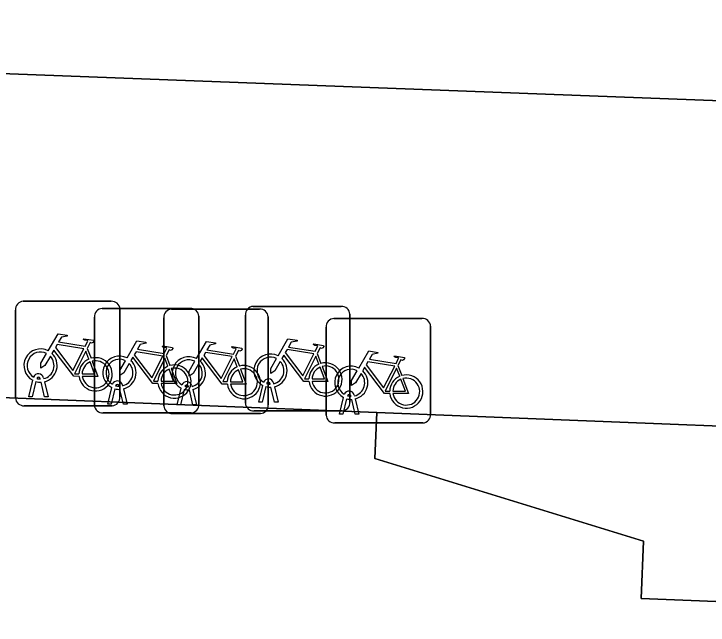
# Model space of a CAD drawing. Extents: x 160732 to 162107, y 387428 to 388479.
# Drawn here: x 161406.1 to 161412.74, y 387800.09 to 387805.94 of the extents above; entities that cross this region are included whole.
import ezdxf

# ---------------------------------------------------------------- set-up
doc = ezdxf.new("R2010")
doc.units = 0
for name, color, linetype in [('IMGEO_Fietsenrek', 7, 'Continuous'), ('IMGEO_Pand', 7, 'Continuous'), ('IMGEO_Rijbaan_lokaal_open', 7, 'Continuous'), ('IMGEO_Voetpad_open', 7, 'Continuous')]:
    doc.layers.add(name, color=color, linetype=linetype)

msp = doc.modelspace()

# ---------------------------------------------------------------- linework, layer by layer
at = {"layer": 'IMGEO_Fietsenrek'}
for p, q in [((161406.1859, 387803.1925), (161407.0268, 387803.1925)), ((161407.0268, 387803.1925), (161406.1859, 387803.1925)), ((161406.1115, 387802.2679), (161406.1115, 387803.1088)), ((161406.1115, 387803.1088), (161406.1115, 387802.2679)), ((161406.9409, 387803.1235), (161407.7818, 387803.1235)), ((161407.7818, 387803.1235), (161406.9409, 387803.1235)), ((161407.1105, 387803.1181), (161407.1105, 387802.2772)), ((161407.1105, 387802.2772), (161407.1105, 387803.1181)), ((161407.6049, 387803.1175), (161408.4458, 387803.1175)), ((161408.4458, 387803.1175), (161407.6049, 387803.1175)), ((161408.3859, 387803.1435), (161409.2268, 387803.1435)), ((161409.2268, 387803.1435), (161408.3859, 387803.1435)), ((161406.8665, 387802.1989), (161406.8665, 387803.0398)), ((161406.8665, 387803.0398), (161406.8665, 387802.1989)), ((161407.5305, 387802.1929), (161407.5305, 387803.0338)), ((161407.5305, 387803.0338), (161407.5305, 387802.1929)), ((161407.8655, 387803.0491), (161407.8655, 387802.2082)), ((161407.8655, 387802.2082), (161407.8655, 387803.0491)), ((161408.3115, 387802.2189), (161408.3115, 387803.0598)), ((161408.3115, 387803.0598), (161408.3115, 387802.2189)), ((161408.5295, 387803.0431), (161408.5295, 387802.2022)), ((161408.5295, 387802.2022), (161408.5295, 387803.0431)), ((161409.3105, 387803.0691), (161409.3105, 387802.2282)), ((161409.3105, 387802.2282), (161409.3105, 387803.0691)), ((161409.1589, 387803.0275), (161409.9998, 387803.0275)), ((161409.9998, 387803.0275), (161409.1589, 387803.0275)), ((161409.0845, 387802.1029), (161409.0845, 387802.9438)), ((161409.0845, 387802.9438), (161409.0845, 387802.1029)), ((161410.0835, 387802.9531), (161410.0835, 387802.1122)), ((161410.0835, 387802.1122), (161410.0835, 387802.9531)), ((161406.7982, 387802.7422), (161406.8345, 387802.647)), ((161407.5532, 387802.6732), (161407.5895, 387802.578)), ((161408.2172, 387802.6672), (161408.2535, 387802.572)), ((161408.9982, 387802.6932), (161409.0345, 387802.598)), ((161409.7712, 387802.5772), (161409.8075, 387802.482)), ((161406.2385, 387802.2773), (161406.2768, 387802.4373)), ((161406.3489, 387802.4489), (161406.3479, 387802.4532)), ((161406.3796, 387802.4604), (161406.3814, 387802.4525)), ((161406.3072, 387802.4251), (161406.2719, 387802.2773)), ((161406.39, 387802.2773), (161406.3561, 387802.419)), ((161406.3884, 387802.4233), (161406.4234, 387802.2773)), ((161406.9935, 387802.2083), (161407.0318, 387802.3683)), ((161407.1039, 387802.3799), (161407.1029, 387802.3842)), ((161407.1346, 387802.3914), (161407.1364, 387802.3835)), ((161407.7679, 387802.3739), (161407.7669, 387802.3782)), ((161407.7986, 387802.3854), (161407.8004, 387802.3775)), ((161408.4385, 387802.2283), (161408.4768, 387802.3883)), ((161408.5072, 387802.3761), (161408.4719, 387802.2283)), ((161408.5489, 387802.3999), (161408.5479, 387802.4042)), ((161408.59, 387802.2283), (161408.5561, 387802.37)), ((161408.5796, 387802.4114), (161408.5814, 387802.4035)), ((161408.5884, 387802.3743), (161408.6234, 387802.2283)), ((161407.0622, 387802.3561), (161407.0269, 387802.2083)), ((161407.145, 387802.2083), (161407.1111, 387802.35)), ((161407.1434, 387802.3543), (161407.1784, 387802.2083)), ((161407.6575, 387802.2023), (161407.6958, 387802.3623)), ((161407.7262, 387802.3501), (161407.6909, 387802.2023)), ((161407.809, 387802.2023), (161407.7751, 387802.344)), ((161407.8074, 387802.3483), (161407.8424, 387802.2023)), ((161406.2719, 387802.2773), (161406.2385, 387802.2773)), ((161406.4234, 387802.2773), (161406.39, 387802.2773)), ((161409.2115, 387802.1123), (161409.2498, 387802.2723)), ((161409.2802, 387802.2601), (161409.2449, 387802.1123)), ((161409.3219, 387802.2839), (161409.3209, 387802.2882)), ((161409.363, 387802.1123), (161409.3291, 387802.254)), ((161409.3526, 387802.2954), (161409.3544, 387802.2875)), ((161409.3614, 387802.2583), (161409.3964, 387802.1123)), ((161407.0361, 387802.1935), (161406.1952, 387802.1935)), ((161406.1952, 387802.1935), (161407.0361, 387802.1935)), ((161407.0269, 387802.2083), (161406.9935, 387802.2083)), ((161407.1784, 387802.2083), (161407.145, 387802.2083)), ((161407.6909, 387802.2023), (161407.6575, 387802.2023)), ((161407.8424, 387802.2023), (161407.809, 387802.2023)), ((161408.4719, 387802.2283), (161408.4385, 387802.2283)), ((161408.6234, 387802.2283), (161408.59, 387802.2283)), ((161407.7911, 387802.1245), (161406.9502, 387802.1245)), ((161406.9502, 387802.1245), (161407.7911, 387802.1245)), ((161408.4551, 387802.1185), (161407.6142, 387802.1185)), ((161407.6142, 387802.1185), (161408.4551, 387802.1185)), ((161409.2361, 387802.1445), (161408.3952, 387802.1445)), ((161408.3952, 387802.1445), (161409.2361, 387802.1445)), ((161409.2449, 387802.1123), (161409.2115, 387802.1123)), ((161409.3964, 387802.1123), (161409.363, 387802.1123)), ((161410.0091, 387802.0285), (161409.1682, 387802.0285)), ((161409.1682, 387802.0285), (161410.0091, 387802.0285))]:
    msp.add_line(p, q, dxfattribs=at)
for points in [[(161406.4241, 387802.7192), (161406.5188, 387802.8827), (161406.605, 387802.8689), (161406.6067, 387802.8602), (161406.5506, 387802.8493), (161406.5244, 387802.804), (161406.7796, 387802.7632)], [(161406.7796, 387802.7632), (161406.8046, 387802.812), (161406.7995, 387802.816), (161406.7763, 387802.8197), (161406.7636, 387802.8272), (161406.7626, 387802.8303), (161406.7648, 387802.8349), (161406.8596, 387802.8198), (161406.8619, 387802.8095), (161406.8525, 387802.7971), (161406.8401, 387802.7907), (161406.8256, 387802.7969), (161406.7982, 387802.7422)], [(161408.6241, 387802.6702), (161408.7188, 387802.8337), (161408.805, 387802.8199), (161408.8067, 387802.8112), (161408.7506, 387802.8003), (161408.7244, 387802.755), (161408.9796, 387802.7142)], [(161406.7667, 387802.738), (161406.5099, 387802.779), (161406.4932, 387802.7502), (161406.6602, 387802.5299), (161406.7667, 387802.738)], [(161407.1791, 387802.6502), (161407.2738, 387802.8137), (161407.36, 387802.7999), (161407.3617, 387802.7912), (161407.3056, 387802.7803), (161407.2794, 387802.735), (161407.5346, 387802.6942)], [(161407.5346, 387802.6942), (161407.5596, 387802.743), (161407.5545, 387802.747), (161407.5313, 387802.7507), (161407.5186, 387802.7582), (161407.5176, 387802.7613), (161407.5198, 387802.7659), (161407.6146, 387802.7508), (161407.6169, 387802.7405), (161407.6075, 387802.7281), (161407.5951, 387802.7217), (161407.5806, 387802.7279), (161407.5532, 387802.6732)], [(161407.8431, 387802.6442), (161407.9378, 387802.8077), (161408.024, 387802.7939), (161408.0257, 387802.7852), (161407.9696, 387802.7743), (161407.9434, 387802.729), (161408.1986, 387802.6882)], [(161408.9796, 387802.7142), (161409.0046, 387802.763), (161408.9995, 387802.767), (161408.9763, 387802.7707), (161408.9636, 387802.7782), (161408.9626, 387802.7813), (161408.9648, 387802.7859), (161409.0596, 387802.7708), (161409.0619, 387802.7605), (161409.0525, 387802.7481), (161409.0401, 387802.7417), (161409.0256, 387802.7479), (161408.9982, 387802.6932)], [(161406.7198, 387802.4745), (161406.6701, 387802.4746), (161406.4794, 387802.7263), (161406.4604, 387802.6935)], [(161406.8147, 387802.64), (161406.7854, 387802.7168), (161406.676, 387802.4987), (161406.7187, 387802.4986)], [(161407.5217, 387802.669), (161407.2649, 387802.71), (161407.2482, 387802.6812), (161407.4152, 387802.4609), (161407.5217, 387802.669)], [(161408.1857, 387802.663), (161407.9289, 387802.704), (161407.9122, 387802.6752), (161408.0792, 387802.4549), (161408.1857, 387802.663)], [(161408.1986, 387802.6882), (161408.2236, 387802.737), (161408.2185, 387802.741), (161408.1953, 387802.7447), (161408.1826, 387802.7522), (161408.1816, 387802.7553), (161408.1838, 387802.7599), (161408.2786, 387802.7448), (161408.2809, 387802.7345), (161408.2715, 387802.7221), (161408.2591, 387802.7157), (161408.2446, 387802.7219), (161408.2172, 387802.6672)], [(161408.9667, 387802.689), (161408.7099, 387802.73), (161408.6932, 387802.7012), (161408.8602, 387802.4809), (161408.9667, 387802.689)], [(161409.3971, 387802.5542), (161409.4918, 387802.7177), (161409.578, 387802.7039), (161409.5797, 387802.6952), (161409.5236, 387802.6843), (161409.4974, 387802.639), (161409.7526, 387802.5982)], [(161406.4448, 387802.6667), (161406.3932, 387802.5775), (161406.3533, 387802.5515), (161406.3545, 387802.599), (161406.409, 387802.6932)], [(161407.4748, 387802.4055), (161407.4251, 387802.4056), (161407.2344, 387802.6573), (161407.2154, 387802.6245)], [(161407.5697, 387802.571), (161407.5404, 387802.6478), (161407.431, 387802.4297), (161407.4737, 387802.4296)], [(161408.1388, 387802.3995), (161408.0891, 387802.3996), (161407.8984, 387802.6513), (161407.8794, 387802.6185)], [(161408.2337, 387802.565), (161408.2044, 387802.6418), (161408.095, 387802.4237), (161408.1377, 387802.4236)], [(161408.6448, 387802.6177), (161408.5932, 387802.5285), (161408.5533, 387802.5025), (161408.5545, 387802.55), (161408.609, 387802.6442)], [(161408.9198, 387802.4255), (161408.8701, 387802.4256), (161408.6794, 387802.6773), (161408.6604, 387802.6445)], [(161409.0147, 387802.591), (161408.9854, 387802.6678), (161408.876, 387802.4497), (161408.9187, 387802.4496)], [(161409.7526, 387802.5982), (161409.7776, 387802.647), (161409.7725, 387802.651), (161409.7493, 387802.6547), (161409.7366, 387802.6622), (161409.7356, 387802.6653), (161409.7378, 387802.6699), (161409.8326, 387802.6548), (161409.8349, 387802.6445), (161409.8255, 387802.6321), (161409.8131, 387802.6257), (161409.7986, 387802.6319), (161409.7712, 387802.5772)], [(161406.7487, 387802.4985), (161406.8686, 387802.4983), (161406.8254, 387802.6119)], [(161406.8452, 387802.6188), (161406.9002, 387802.4742), (161406.7501, 387802.4745)], [(161407.1998, 387802.5977), (161407.1482, 387802.5085), (161407.1083, 387802.4825), (161407.1095, 387802.53), (161407.164, 387802.6242)], [(161407.8638, 387802.5917), (161407.8122, 387802.5025), (161407.7723, 387802.4765), (161407.7735, 387802.524), (161407.828, 387802.6182)], [(161408.9487, 387802.4495), (161409.0686, 387802.4493), (161409.0254, 387802.5629)], [(161409.0452, 387802.5698), (161409.1002, 387802.4252), (161408.9501, 387802.4255)], [(161409.7397, 387802.573), (161409.4829, 387802.614), (161409.4662, 387802.5852), (161409.6332, 387802.3649), (161409.7397, 387802.573)], [(161407.5037, 387802.4295), (161407.6236, 387802.4293), (161407.5804, 387802.5429)], [(161407.6002, 387802.5498), (161407.6552, 387802.4052), (161407.5051, 387802.4055)], [(161408.1677, 387802.4235), (161408.2876, 387802.4233), (161408.2444, 387802.5369)], [(161408.2642, 387802.5438), (161408.3192, 387802.3992), (161408.1691, 387802.3995)], [(161409.4178, 387802.5017), (161409.3662, 387802.4125), (161409.3263, 387802.3865), (161409.3275, 387802.434), (161409.382, 387802.5282)], [(161409.6928, 387802.3095), (161409.6431, 387802.3096), (161409.4524, 387802.5613), (161409.4334, 387802.5285)], [(161409.7877, 387802.475), (161409.7584, 387802.5518), (161409.649, 387802.3337), (161409.6917, 387802.3336)], [(161409.7217, 387802.3335), (161409.8416, 387802.3333), (161409.7984, 387802.4469)], [(161409.8182, 387802.4538), (161409.8732, 387802.3092), (161409.7231, 387802.3095)]]:
    msp.add_lwpolyline(points, dxfattribs=at)
for centre, radius, start, end in [((161406.1892, 387803.1146), 0.0779, 92.4484, 184.28452), ((161406.1892, 387803.1146), 0.0779, 92.4484, 184.28452), ((161407.0326, 387803.1148), 0.0779, 2.4484, 94.28452), ((161407.0326, 387803.1148), 0.0779, 2.4484, 94.28452), ((161406.9442, 387803.0456), 0.0779, 92.4484, 184.28452), ((161406.9442, 387803.0456), 0.0779, 92.4484, 184.28452), ((161407.6082, 387803.0396), 0.0779, 92.4484, 184.28452), ((161407.6082, 387803.0396), 0.0779, 92.4484, 184.28452), ((161407.7876, 387803.0458), 0.0779, 2.4484, 94.28452), ((161407.7876, 387803.0458), 0.0779, 2.4484, 94.28452), ((161408.3892, 387803.0656), 0.0779, 92.4484, 184.28452), ((161408.3892, 387803.0656), 0.0779, 92.4484, 184.28452), ((161408.4516, 387803.0398), 0.0779, 2.4484, 94.28452), ((161408.4516, 387803.0398), 0.0779, 2.4484, 94.28452), ((161409.2326, 387803.0658), 0.0779, 2.4484, 94.28452), ((161409.2326, 387803.0658), 0.0779, 2.4484, 94.28452), ((161410.0056, 387802.9498), 0.0779, 2.4484, 94.28452), ((161410.0056, 387802.9498), 0.0779, 2.4484, 94.28452), ((161409.1622, 387802.9496), 0.0779, 92.4484, 184.28452), ((161409.1622, 387802.9496), 0.0779, 92.4484, 184.28452), ((161406.3511, 387802.5779), 0.159, 62.67661, 242.13685), ((161406.3511, 387802.5779), 0.129, 63.31916, 238.90302), ((161406.3511, 387802.5779), 0.129, 283.60429, 43.43025), ((161406.3511, 387802.5779), 0.159, 283.5766, 46.60424), ((161406.8777, 387802.4939), 0.159, 113.3408, 178.32165), ((161406.8777, 387802.4939), 0.159, 187.0065, 105.77075), ((161407.1061, 387802.5089), 0.159, 62.67661, 242.13685), ((161407.1061, 387802.5089), 0.129, 63.31916, 238.90302), ((161407.7701, 387802.5029), 0.159, 62.67661, 242.13685), ((161407.7701, 387802.5029), 0.129, 63.31916, 238.90302), ((161408.5511, 387802.5289), 0.159, 62.67661, 242.13685), ((161408.5511, 387802.5289), 0.129, 63.31916, 238.90302), ((161408.5511, 387802.5289), 0.159, 283.5766, 46.60424), ((161406.8777, 387802.4939), 0.129, 113.92302, 177.95563), ((161406.8777, 387802.4939), 0.129, 188.67146, 104.58832), ((161407.1061, 387802.5089), 0.129, 283.60429, 43.43025), ((161407.1061, 387802.5089), 0.159, 283.5766, 46.60424), ((161407.6327, 387802.4249), 0.159, 113.3408, 178.32165), ((161407.6327, 387802.4249), 0.159, 187.0065, 105.77075), ((161407.7701, 387802.5029), 0.129, 283.60429, 43.43025), ((161407.7701, 387802.5029), 0.159, 283.5766, 46.60424), ((161408.2967, 387802.4189), 0.159, 113.3408, 178.32165), ((161408.2967, 387802.4189), 0.159, 187.0065, 105.77075), ((161408.5511, 387802.5289), 0.129, 283.60429, 43.43025), ((161409.0777, 387802.4449), 0.159, 113.3408, 178.32165), ((161409.0777, 387802.4449), 0.159, 187.0065, 105.77075), ((161409.0777, 387802.4449), 0.129, 113.92302, 177.95563), ((161409.0777, 387802.4449), 0.129, 188.67146, 104.58832), ((161409.3241, 387802.4129), 0.159, 62.67661, 242.13685), ((161406.3309, 387802.4493), 0.0499, 12.8025, 158.69338), ((161407.6327, 387802.4249), 0.129, 113.92302, 177.95563), ((161407.6327, 387802.4249), 0.129, 188.67146, 104.58832), ((161408.2967, 387802.4189), 0.129, 113.92302, 177.95563), ((161408.2967, 387802.4189), 0.129, 188.67146, 104.58832), ((161409.3241, 387802.4129), 0.129, 63.31916, 238.90302), ((161409.3241, 387802.4129), 0.129, 283.60429, 43.43025), ((161409.3241, 387802.4129), 0.159, 283.5766, 46.60424), ((161406.3309, 387802.4493), 0.0174, 12.8025, 163.45023), ((161406.3511, 387802.5779), 0.129, 253.41502, 269.02044), ((161407.0859, 387802.3803), 0.0499, 12.8025, 158.69338), ((161408.5309, 387802.4003), 0.0499, 12.8025, 158.69338), ((161409.8507, 387802.3289), 0.159, 113.3408, 178.32165), ((161409.8507, 387802.3289), 0.159, 187.0065, 105.77075), ((161409.8507, 387802.3289), 0.129, 113.92302, 177.95563), ((161409.8507, 387802.3289), 0.129, 188.67146, 104.58832), ((161406.3511, 387802.5779), 0.159, 253.99666, 271.78671), ((161407.0859, 387802.3803), 0.0174, 12.8025, 163.45023), ((161407.1061, 387802.5089), 0.129, 253.41502, 269.02044), ((161407.7499, 387802.3743), 0.0499, 12.8025, 158.69338), ((161407.7499, 387802.3743), 0.0174, 12.8025, 163.45023), ((161407.7701, 387802.5029), 0.129, 253.41502, 269.02044), ((161408.5511, 387802.5289), 0.159, 253.99666, 271.78671), ((161408.5309, 387802.4003), 0.0174, 12.8025, 163.45023), ((161408.5511, 387802.5289), 0.129, 253.41502, 269.02044), ((161407.1061, 387802.5089), 0.159, 253.99666, 271.78671), ((161407.7701, 387802.5029), 0.159, 253.99666, 271.78671), ((161409.3039, 387802.2843), 0.0499, 12.8025, 158.69338), ((161409.3039, 387802.2843), 0.0174, 12.8025, 163.45023), ((161406.1894, 387802.2712), 0.0779, 182.4484, 274.28452), ((161406.1894, 387802.2712), 0.0779, 182.4484, 274.28452), ((161407.0328, 387802.2714), 0.0779, 272.4484, 4.28452), ((161407.0328, 387802.2714), 0.0779, 272.4484, 4.28452), ((161409.3241, 387802.4129), 0.159, 253.99666, 271.78671), ((161409.3241, 387802.4129), 0.129, 253.41502, 269.02044), ((161406.9444, 387802.2022), 0.0779, 182.4484, 274.28452), ((161406.9444, 387802.2022), 0.0779, 182.4484, 274.28452), ((161407.6084, 387802.1962), 0.0779, 182.4484, 274.28452), ((161407.6084, 387802.1962), 0.0779, 182.4484, 274.28452), ((161407.7878, 387802.2024), 0.0779, 272.4484, 4.28452), ((161407.7878, 387802.2024), 0.0779, 272.4484, 4.28452), ((161408.3894, 387802.2222), 0.0779, 182.4484, 274.28452), ((161408.3894, 387802.2222), 0.0779, 182.4484, 274.28452), ((161408.4518, 387802.1964), 0.0779, 272.4484, 4.28452), ((161408.4518, 387802.1964), 0.0779, 272.4484, 4.28452), ((161409.2328, 387802.2224), 0.0779, 272.4484, 4.28452), ((161409.2328, 387802.2224), 0.0779, 272.4484, 4.28452), ((161409.1624, 387802.1062), 0.0779, 182.4484, 274.28452), ((161409.1624, 387802.1062), 0.0779, 182.4484, 274.28452), ((161410.0058, 387802.1064), 0.0779, 272.4484, 4.28452), ((161410.0058, 387802.1064), 0.0779, 272.4484, 4.28452)]:
    msp.add_arc(centre, radius, start, end, dxfattribs=at)
at = {"layer": 'IMGEO_Pand'}
msp.add_lwpolyline([(161432.279, 387801.222), (161415.663, 387801.885), (161415.596, 387800.208), (161412.099, 387800.348), (161412.121, 387800.897), (161409.551, 387801.69), (161409.568, 387802.128), (161397.265, 387802.62), (161391.739, 387802.838), (161391.516, 387797.188), (161390.517, 387797.227), (161390.004, 387784.247), (161398.229, 387783.922), (161398.063, 387779.717), (161406.31, 387779.391), (161406.143, 387775.169), (161415.091, 387774.815), (161415.147, 387776.223), (161417.988, 387776.111), (161428.109, 387775.71)], dxfattribs=at)
at = {"layer": 'IMGEO_Rijbaan_lokaal_open'}
msp.add_lwpolyline([(161388.248, 387819.864), (161387.741, 387806.045), (161390.422, 387805.963), (161438.412, 387804.142), (161438.58, 387807.918), (161438.282, 387807.93), (161438.823, 387821.227), (161439.006, 387821.22), (161439.166, 387825.465)], dxfattribs=at)
at = {"layer": 'IMGEO_Voetpad_open'}
msp.add_lwpolyline([(161379.57, 387804.496), (161385.757, 387804.197), (161385.713, 387803.08), (161388.404, 387802.974), (161391.739, 387802.838), (161397.265, 387802.62), (161409.568, 387802.128), (161415.663, 387801.885), (161432.279, 387801.222), (161432.867, 387801.199), (161437.289, 387801.022), (161445.559, 387800.692), (161445.546, 387807.626), (161438.58, 387807.918), (161438.412, 387804.142), (161390.422, 387805.963), (161387.741, 387806.045), (161385.825, 387806.01), (161382.382, 387806.175), (161372.722, 387806.638)], dxfattribs=at)
msp.add_lwpolyline([(161409.568, 387802.128), (161409.551, 387801.69), (161412.121, 387800.897), (161412.099, 387800.348), (161415.596, 387800.208), (161415.663, 387801.885)], close=True, dxfattribs=at)

doc.saveas('drawing.dxf')
